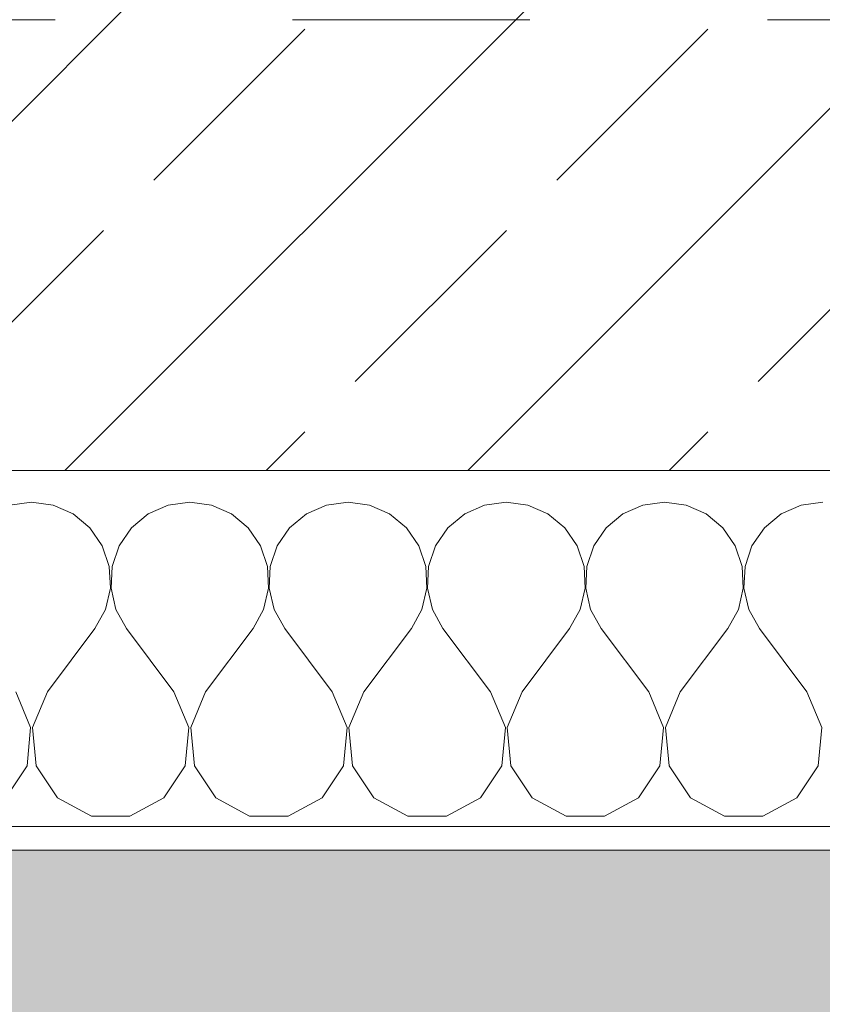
# Model space of a CAD drawing. Header units: metres. Extents: x -4 to 100, y -11 to 17.
# Tile 608 of 656: x 58.195 to 58.533, y -0.22 to 0.195. Entities that reach past the tile are written whole.
import ezdxf

# ---------------------------------------------------------------- set-up
doc = ezdxf.new("R2010")
doc.units = ezdxf.units.M
doc.header["$MEASUREMENT"] = 0
doc.linetypes.add('Untersicht', pattern=[0.1, 0.075, -0.025])
for name, color, linetype in [('152 - Bemaßung_ Beschriftung.Ausbau', 7, 'Continuous'), ('302 - Elemente.Schraffur', 7, 'Continuous'), ('603 - Struktur.Bodenplatte_ Decke Roh', 7, 'Continuous'), ('604 - Struktur.Wand Aussen', 7, 'Continuous'), ('Neubau_653 - Abdeckung.TB Verkofferung', 7, 'Continuous')]:
    doc.layers.add(name, color=color, linetype=linetype)
doc.styles.add('ERSTELLTER_STIL_2', font='txt')
doc.dimstyles.new('ERSTELLTER_STIL__5', dxfattribs={"dimtxt": 0.1, "dimasz": 0.0532, "dimexe": 0.18, "dimexo": 0.0625, "dimgap": 0, "dimtad": 1, "dimtih": 1, "dimtoh": 1, "dimzin": 0, "dimdsep": 46, "dimtxsty": 'ERSTELLTER_STIL_2', "dimblk": 'ARROWHEAD_2', "dimblk1": 'ARROWHEAD_2', "dimblk2": 'ARROWHEAD_2', "dimcen": 0.09, "dimse1": 1, "dimse2": 1, "dimclrd": 7, "dimclre": 7, "dimclrt": 7, "dimazin": 0, "dimtfac": 1, "dimtdec": 4, "dimtmove": 0, "dimatfit": 3, "dimfxl": 1, "dimtolj": 1, "dimtzin": 0, "dimarcsym": 0})

# ---------------------------------------------------------------- blocks, each defined once
blk = doc.blocks.new('*X159')
at = {"layer": '604 - Struktur.Wand Aussen', "color": 7, "linetype": 'Continuous', "lineweight": 5}
for p, q in [((58.2, -0.00833), (58.19089, -0.0096)), ((58.20911, -0.0096), (58.2, -0.00833)), ((58.21752, -0.01331), (58.20911, -0.0096)), ((58.25756, -0.0096), (58.24914, -0.01331)), ((58.26667, -0.00833), (58.25756, -0.0096)), ((58.27578, -0.0096), (58.26667, -0.00833)), ((58.28419, -0.01331), (58.27578, -0.0096)), ((58.32422, -0.0096), (58.31581, -0.01331)), ((58.33333, -0.00833), (58.32422, -0.0096)), ((58.34244, -0.0096), (58.33333, -0.00833)), ((58.35086, -0.01331), (58.34244, -0.0096)), ((58.39089, -0.0096), (58.38248, -0.01331)), ((58.4, -0.00833), (58.39089, -0.0096)), ((58.40911, -0.0096), (58.4, -0.00833)), ((58.41752, -0.01331), (58.40911, -0.0096)), ((58.45756, -0.0096), (58.44914, -0.01331)), ((58.46667, -0.00833), (58.45756, -0.0096)), ((58.47578, -0.0096), (58.46667, -0.00833)), ((58.48419, -0.01331), (58.47578, -0.0096)), ((58.52422, -0.0096), (58.51581, -0.01331)), ((58.53333, -0.00833), (58.52422, -0.0096)), ((58.22461, -0.01918), (58.21752, -0.01331)), ((58.24914, -0.01331), (58.24206, -0.01918)), ((58.29127, -0.01918), (58.28419, -0.01331)), ((58.31581, -0.01331), (58.30873, -0.01918)), ((58.35794, -0.01918), (58.35086, -0.01331)), ((58.38248, -0.01331), (58.37539, -0.01918)), ((58.42461, -0.01918), (58.41752, -0.01331)), ((58.44914, -0.01331), (58.44206, -0.01918)), ((58.49127, -0.01918), (58.48419, -0.01331)), ((58.51581, -0.01331), (58.50873, -0.01918)), ((58.22981, -0.02676), (58.22461, -0.01918)), ((58.24206, -0.01918), (58.23685, -0.02676)), ((58.29648, -0.02676), (58.29127, -0.01918)), ((58.30873, -0.01918), (58.30352, -0.02676)), ((58.36315, -0.02676), (58.35794, -0.01918)), ((58.37539, -0.01918), (58.37019, -0.02676)), ((58.42981, -0.02676), (58.42461, -0.01918)), ((58.44206, -0.01918), (58.43685, -0.02676)), ((58.49648, -0.02676), (58.49127, -0.01918)), ((58.50873, -0.01918), (58.50352, -0.02676)), ((58.23275, -0.03547), (58.22981, -0.02676)), ((58.23685, -0.02676), (58.23391, -0.03547)), ((58.29942, -0.03547), (58.29648, -0.02676)), ((58.30352, -0.02676), (58.30058, -0.03547)), ((58.36609, -0.03547), (58.36315, -0.02676)), ((58.37019, -0.02676), (58.36725, -0.03547)), ((58.43275, -0.03547), (58.42981, -0.02676)), ((58.43685, -0.02676), (58.43391, -0.03547)), ((58.49942, -0.03547), (58.49648, -0.02676)), ((58.50352, -0.02676), (58.50058, -0.03547)), ((58.2332, -0.04466), (58.23275, -0.03547)), ((58.23391, -0.03547), (58.23347, -0.04466)), ((58.29987, -0.04466), (58.29942, -0.03547)), ((58.30058, -0.03547), (58.30013, -0.04466)), ((58.36653, -0.04466), (58.36609, -0.03547)), ((58.36725, -0.03547), (58.3668, -0.04466)), ((58.4332, -0.04466), (58.43275, -0.03547)), ((58.43391, -0.03547), (58.43347, -0.04466)), ((58.49987, -0.04466), (58.49942, -0.03547)), ((58.50058, -0.03547), (58.50013, -0.04466)), ((58.23112, -0.05362), (58.2332, -0.04466)), ((58.23347, -0.04466), (58.23555, -0.05362)), ((58.29778, -0.05362), (58.29987, -0.04466)), ((58.30013, -0.04466), (58.30222, -0.05362)), ((58.36445, -0.05362), (58.36653, -0.04466)), ((58.3668, -0.04466), (58.36888, -0.05362)), ((58.43112, -0.05362), (58.4332, -0.04466)), ((58.43347, -0.04466), (58.43555, -0.05362)), ((58.49778, -0.05362), (58.49987, -0.04466)), ((58.50013, -0.04466), (58.50222, -0.05362)), ((58.22667, -0.06167), (58.23112, -0.05362)), ((58.23555, -0.05362), (58.24, -0.06167)), ((58.29333, -0.06167), (58.29778, -0.05362)), ((58.30222, -0.05362), (58.30667, -0.06167)), ((58.36, -0.06167), (58.36445, -0.05362)), ((58.36888, -0.05362), (58.37333, -0.06167)), ((58.42667, -0.06167), (58.43112, -0.05362)), ((58.43555, -0.05362), (58.44, -0.06167)), ((58.49333, -0.06167), (58.49778, -0.05362)), ((58.50222, -0.05362), (58.50667, -0.06167)), ((58.20667, -0.08833), (58.22667, -0.06167)), ((58.26, -0.08833), (58.24, -0.06167)), ((58.27333, -0.08833), (58.29333, -0.06167)), ((58.32667, -0.08833), (58.30667, -0.06167)), ((58.34, -0.08833), (58.36, -0.06167)), ((58.39333, -0.08833), (58.37333, -0.06167)), ((58.40667, -0.08833), (58.42667, -0.06167)), ((58.46, -0.08833), (58.44, -0.06167)), ((58.47333, -0.08833), (58.49333, -0.06167)), ((58.52667, -0.08833), (58.50667, -0.06167)), ((58.19962, -0.1033), (58.19333, -0.08833)), ((58.20667, -0.08833), (58.20038, -0.1033)), ((58.26629, -0.1033), (58.26, -0.08833)), ((58.27333, -0.08833), (58.26705, -0.1033)), ((58.33295, -0.1033), (58.32667, -0.08833)), ((58.34, -0.08833), (58.33371, -0.1033)), ((58.39962, -0.1033), (58.39333, -0.08833)), ((58.40667, -0.08833), (58.40038, -0.1033)), ((58.46629, -0.1033), (58.46, -0.08833)), ((58.47333, -0.08833), (58.46705, -0.1033)), ((58.53295, -0.1033), (58.52667, -0.08833)), ((58.19808, -0.11947), (58.19962, -0.1033)), ((58.20038, -0.1033), (58.20192, -0.11947)), ((58.26475, -0.11947), (58.26629, -0.1033)), ((58.26705, -0.1033), (58.26858, -0.11947)), ((58.33142, -0.11947), (58.33295, -0.1033)), ((58.33371, -0.1033), (58.33525, -0.11947)), ((58.39808, -0.11947), (58.39962, -0.1033)), ((58.40038, -0.1033), (58.40192, -0.11947)), ((58.46475, -0.11947), (58.46629, -0.1033)), ((58.46705, -0.1033), (58.46858, -0.11947)), ((58.53142, -0.11947), (58.53295, -0.1033)), ((58.1891, -0.13299), (58.19808, -0.11947)), ((58.20192, -0.11947), (58.2109, -0.13299)), ((58.25576, -0.13299), (58.26475, -0.11947)), ((58.26858, -0.11947), (58.27757, -0.13299)), ((58.32243, -0.13299), (58.33142, -0.11947)), ((58.33525, -0.11947), (58.34424, -0.13299)), ((58.3891, -0.13299), (58.39808, -0.11947)), ((58.40192, -0.11947), (58.4109, -0.13299)), ((58.45576, -0.13299), (58.46475, -0.11947)), ((58.46858, -0.11947), (58.47757, -0.13299)), ((58.52243, -0.13299), (58.53142, -0.11947)), ((58.2109, -0.13299), (58.22521, -0.14066)), ((58.24145, -0.14066), (58.25576, -0.13299)), ((58.27757, -0.13299), (58.29188, -0.14066)), ((58.30812, -0.14066), (58.32243, -0.13299)), ((58.34424, -0.13299), (58.35855, -0.14066)), ((58.37479, -0.14066), (58.3891, -0.13299)), ((58.4109, -0.13299), (58.42521, -0.14066)), ((58.44145, -0.14066), (58.45576, -0.13299)), ((58.47757, -0.13299), (58.49188, -0.14066)), ((58.50812, -0.14066), (58.52243, -0.13299)), ((58.22521, -0.14066), (58.24145, -0.14066)), ((58.29188, -0.14066), (58.30812, -0.14066)), ((58.35855, -0.14066), (58.37479, -0.14066)), ((58.42521, -0.14066), (58.44145, -0.14066)), ((58.49188, -0.14066), (58.50812, -0.14066))]:
    blk.add_line(p, q, dxfattribs=at)
blk = doc.blocks.new('*D471')
at = {"layer": '152 - Bemaßung_ Beschriftung.Ausbau', "color": 7, "linetype": 'Continuous', "lineweight": 5}
for p, q in [((57.55, -4.1125), (57.55, -4.0075)), ((55.17021, -4.025), (55.12979, -4.095)), ((57.57021, -4.025), (57.52979, -4.095)), ((55.15, -4.06), (57.55, -4.06)), ((57.55, -4.06), (58.73, -4.06))]:
    blk.add_line(p, q, dxfattribs=at)
at = {"layer": '152 - Bemaßung_ Beschriftung.Ausbau', "color": 7, "lineweight": 5, "char_height": 0.1, "attachment_point": 7, "style": 'ERSTELLTER_STIL_2'}
for s, insert in [('\\A1;{\\pql;\\fArial|b0|i0|c0|p38;2,40}', (56.21697, -4.04)), ('\\A1;{\\pql;\\fArial|b0|i0|c0|p38;2,01}', (56.21697, -4.18))]:
    blk.add_mtext(s, dxfattribs=dict(at, insert=insert))
blk = doc.blocks.new('ARROWHEAD_2')
at = {"color": 0, "linetype": 'Continuous', "lineweight": 0}
for p, q in [((-0.3781, -0.655), (0.3781, 0.655)), ((0, 0), (-1, 0))]:
    blk.add_line(p, q, dxfattribs=at)
blk = doc.blocks.new('*D472')
at = {"layer": '152 - Bemaßung_ Beschriftung.Ausbau', "color": 7, "linetype": 'Continuous', "lineweight": 5}
for p, q in [((58.73, -4.1125), (58.73, -4.0075)), ((57.57021, -4.025), (57.52979, -4.095)), ((58.75021, -4.025), (58.70979, -4.095)), ((57.55, -4.06), (58.73, -4.06)), ((58.73, -4.06), (61.13, -4.06))]:
    blk.add_line(p, q, dxfattribs=at)
at = {"layer": '152 - Bemaßung_ Beschriftung.Ausbau', "color": 7, "lineweight": 5, "insert": (58.00697, -4.04), "char_height": 0.1, "attachment_point": 7, "style": 'ERSTELLTER_STIL_2'}
blk.add_mtext('\\A1;{\\pql;\\fArial|b0|i0|c0|p38;1,18}', dxfattribs=at)
blk = doc.blocks.new('*D512')
at = {"layer": '152 - Bemaßung_ Beschriftung.Ausbau', "color": 7, "linetype": 'Continuous', "lineweight": 5}
for p, q in [((58.06, -4.6125), (58.06, -4.5075)), ((54.6202, -4.525), (54.57978, -4.595)), ((58.08021, -4.525), (58.03979, -4.595)), ((54.59999, -4.56), (58.06, -4.56)), ((58.06, -4.56), (58.195, -4.56))]:
    blk.add_line(p, q, dxfattribs=at)
at = {"layer": '152 - Bemaßung_ Beschriftung.Ausbau', "color": 7, "lineweight": 5, "char_height": 0.1, "attachment_point": 7, "style": 'ERSTELLTER_STIL_2'}
for s, insert in [('\\A1;{\\pql;\\fArial|b0|i0|c0|p38;13\\fArial|b0|i0|c0|p38;\\A1{\\H.66x;\\S5^  ;}}', (57.83791, -4.54171)), ('\\A1;{\\pql;\\fArial|b0|i0|c0|p38;3,46}', (56.09604, -4.54))]:
    blk.add_mtext(s, dxfattribs=dict(at, insert=insert))
blk = doc.blocks.new('*D513')
at = {"layer": '152 - Bemaßung_ Beschriftung.Ausbau', "color": 7, "linetype": 'Continuous', "lineweight": 5}
for p, q in [((58.195, -4.6125), (58.195, -4.5075)), ((58.08021, -4.525), (58.03979, -4.595)), ((58.21521, -4.525), (58.17479, -4.595)), ((58.06, -4.56), (58.195, -4.56)), ((58.195, -4.56), (62.03503, -4.56))]:
    blk.add_line(p, q, dxfattribs=at)
blk = doc.blocks.new('*D514')
at = {"layer": '152 - Bemaßung_ Beschriftung.Ausbau', "color": 7, "linetype": 'Continuous', "lineweight": 5}
for p, q in [((62.03503, -4.6125), (62.03503, -4.5075)), ((58.21521, -4.525), (58.17479, -4.595)), ((62.05523, -4.525), (62.01482, -4.595)), ((58.195, -4.56), (62.03503, -4.56)), ((62.03503, -4.56), (62.27503, -4.56))]:
    blk.add_line(p, q, dxfattribs=at)
at = {"layer": '152 - Bemaßung_ Beschriftung.Ausbau', "color": 7, "lineweight": 5, "insert": (59.98198, -4.54), "char_height": 0.1, "attachment_point": 7, "style": 'ERSTELLTER_STIL_2'}
blk.add_mtext('\\A1;{\\pql;\\fArial|b0|i0|c0|p38;3,84}', dxfattribs=at)
blk = doc.blocks.new('*D554')
at = {"layer": '152 - Bemaßung_ Beschriftung.Ausbau', "color": 7, "linetype": 'Continuous', "lineweight": 5}
for p, q in [((57.97999, -5.1125), (57.97999, -5.0075)), ((54.7002, -5.025), (54.65978, -5.095)), ((58.0002, -5.025), (57.95978, -5.095)), ((54.67999, -5.06), (57.97999, -5.06)), ((57.97999, -5.06), (58.27999, -5.06))]:
    blk.add_line(p, q, dxfattribs=at)
at = {"layer": '152 - Bemaßung_ Beschriftung.Ausbau', "color": 7, "lineweight": 5, "insert": (56.19696, -5.04), "char_height": 0.1, "attachment_point": 7, "style": 'ERSTELLTER_STIL_2'}
blk.add_mtext('\\A1;{\\pql;\\fArial|b0|i0|c0|p38;3,30}', dxfattribs=at)
blk = doc.blocks.new('*D555')
at = {"layer": '152 - Bemaßung_ Beschriftung.Ausbau', "color": 7, "linetype": 'Continuous', "lineweight": 5}
for p, q in [((58.27999, -5.1125), (58.27999, -5.0075)), ((58.0002, -5.025), (57.95978, -5.095)), ((58.3002, -5.025), (58.25978, -5.095)), ((57.97999, -5.06), (58.27999, -5.06)), ((58.27999, -5.06), (61.57999, -5.06))]:
    blk.add_line(p, q, dxfattribs=at)
at = {"layer": '152 - Bemaßung_ Beschriftung.Ausbau', "color": 7, "lineweight": 5, "insert": (58.0541, -5.04), "char_height": 0.1, "attachment_point": 7, "style": 'ERSTELLTER_STIL_2'}
blk.add_mtext('\\A1;{\\pql;\\fArial|b0|i0|c0|p38;30}', dxfattribs=at)
blk = doc.blocks.new('*D556')
at = {"layer": '152 - Bemaßung_ Beschriftung.Ausbau', "color": 7, "linetype": 'Continuous', "lineweight": 5}
for p, q in [((61.57999, -5.1125), (61.57999, -5.0075)), ((58.3002, -5.025), (58.25978, -5.095)), ((61.6002, -5.025), (61.55978, -5.095)), ((58.27999, -5.06), (61.57999, -5.06)), ((61.57999, -5.06), (61.87999, -5.06))]:
    blk.add_line(p, q, dxfattribs=at)
at = {"layer": '152 - Bemaßung_ Beschriftung.Ausbau', "color": 7, "lineweight": 5, "insert": (59.79696, -5.04), "char_height": 0.1, "attachment_point": 7, "style": 'ERSTELLTER_STIL_2'}
blk.add_mtext('\\A1;{\\pql;\\fArial|b0|i0|c0|p38;3,30}', dxfattribs=at)
blk = doc.blocks.new('*D562')
at = {"layer": '152 - Bemaßung_ Beschriftung.Ausbau', "color": 7, "linetype": 'Continuous', "lineweight": 5}
for p, q in [((-0.165, -6.1125), (-0.165, -6.0075)), ((62.42503, -6.1125), (62.42503, -6.0075)), ((-0.14479, -6.025), (-0.18521, -6.095)), ((62.40482, -6.095), (62.44523, -6.025)), ((-0.19923, -6.06), (-0.165, -6.06)), ((-0.165, -6.06), (62.42503, -6.06)), ((62.42503, -6.06), (62.45926, -6.06))]:
    blk.add_line(p, q, dxfattribs=at)
at = {"layer": '152 - Bemaßung_ Beschriftung.Ausbau', "color": 7, "lineweight": 5, "insert": (30.95904, -6.04), "char_height": 0.1, "attachment_point": 7, "style": 'ERSTELLTER_STIL_2'}
blk.add_mtext('\\A1;{\\pql;\\fArial|b0|i0|c0|p38;62,59}', dxfattribs=at)
blk = doc.blocks.new('*D755')
at = {"layer": '152 - Bemaßung_ Beschriftung.Ausbau', "color": 7, "linetype": 'Continuous', "lineweight": 5}
for p, q in [((62.42503, -5.6125), (62.42503, -5.5075)), ((55.2302, -5.525), (55.18978, -5.595)), ((62.40482, -5.595), (62.44523, -5.525)), ((55.20999, -5.56), (62.42503, -5.56)), ((62.42503, -5.56), (62.45926, -5.56))]:
    blk.add_line(p, q, dxfattribs=at)
at = {"layer": '152 - Bemaßung_ Beschriftung.Ausbau', "color": 7, "lineweight": 5, "char_height": 0.1, "attachment_point": 7, "style": 'ERSTELLTER_STIL_2'}
for s, insert in [('\\A1;{\\pql;\\fArial|b0|i0|c0|p38;7,21\\fArial|b0|i0|c0|p38;\\A1{\\H.66x;\\S5^  ;}}', (58.73532, -5.55941)), ('\\A1;{\\pql;\\fArial|b0|i0|c0|p38;10}', (55.23022, -5.54))]:
    blk.add_mtext(s, dxfattribs=dict(at, insert=insert))

msp = doc.modelspace()

# ---------------------------------------------------------------- hatches: boundary and pattern name
at = {"layer": '302 - Elemente.Schraffur', "linetype": 'Continuous', "lineweight": 0, "true_color": 0x282828}
msp.add_hatch(color=250, dxfattribs=at).paths.add_polyline_path([(55.21999, -3.31), (62.43503, -3.31), (62.43503, -0.155), (55.22001, -0.155)])
at = {"layer": '604 - Struktur.Wand Aussen', "linetype": 'Continuous', "lineweight": 0, "true_color": 0x000000}
h = msp.add_hatch(dxfattribs=at)
h.set_pattern_fill('Beton__Stahlbeton_0001', color=18, style=0, pattern_type=2)
h.set_pattern_definition([(45, (0, 0), (-0.08485281, 0.08485281), []), (45, (-0.04243, 0.04243), (-0.08485281, 0.08485281), [0.09, -0.03])])
h.paths.add_polyline_path([(57.55, 0.125), (57.49, 0.125), (57.49, 0.005), (58.79, 0.005), (58.79, 0.125), (58.73, 0.125), (58.73, 0.195), (58.73, 0.245), (57.55, 0.245), (57.55, 0.195)])
h = msp.add_hatch(dxfattribs=at)
h.set_pattern_fill('Verputz_0001', color=18, style=0, pattern_type=2)
h.set_pattern_definition([(0, (0, 0), (0, 0.08660254), [0, -0.05]), (0, (0.025, 0.0433), (0, 0.08660254), [0, -0.05])])
h.paths.add_polyline_path([(57.46, -0.155), (58.82, -0.155), (58.82, -0.145), (57.46, -0.145)])

# ---------------------------------------------------------------- linework, layer by layer
at = {"layer": '603 - Struktur.Bodenplatte_ Decke Roh', "color": 7, "linetype": 'Continuous', "lineweight": 18, "flags": 128}
msp.add_lwpolyline([(55.10999, 0.005), (62.27503, 0.005)], dxfattribs=at)
at = {"layer": '604 - Struktur.Wand Aussen', "color": 7, "linetype": 'Continuous', "lineweight": 13}
msp.add_line((57.49, 0.005), (58.79, 0.005), dxfattribs=at)
at = {"layer": '604 - Struktur.Wand Aussen', "color": 7, "linetype": 'Continuous', "lineweight": 5}
msp.add_line((57.49, -0.145), (58.79, -0.145), dxfattribs=at)
at = {"layer": '604 - Struktur.Wand Aussen', "color": 7, "linetype": 'Continuous', "lineweight": 5, "flags": 128}
msp.add_lwpolyline([(57.46, -0.155), (58.82, -0.155)], dxfattribs=at)
at = {"layer": 'Neubau_653 - Abdeckung.TB Verkofferung', "color": 1, "linetype": 'Untersicht', "lineweight": 9}
msp.add_line((54.70999, 0.19498), (62.02503, 0.19498), dxfattribs=at)

# ---------------------------------------------------------------- block references
at = {"layer": '604 - Struktur.Wand Aussen', "color": 7, "lineweight": 18}
msp.add_blockref('*X159', (0, 0), dxfattribs=at)

# ---------------------------------------------------------------- dimensions: what is measured, and where the dimension line sits
at = {"layer": '152 - Bemaßung_ Beschriftung.Ausbau', "color": 7, "linetype": 'Continuous', "lineweight": 5}
for base, p1, p2, picture, middle in [((58.06, -4.56), (54.59999, 0.69998), (58.06, 3.25999), '*D512', (56.22592, -4.49)), ((58.195, -4.5599999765), (58.06, 3.259991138), (58.195, 3.259991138), '*D513', (58.0492080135, -4.4899999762)), ((62.03503, -4.56), (58.195, 3.25999), (62.03503, 0.245), '*D514', (60.11187, -4.49)), ((57.97999, -5.06), (54.67999, 0.69998), (57.97999, 0.69998), '*D554', (56.32684, -4.99)), ((58.27999, -5.06), (57.97999, 0.69998), (58.27999, 0.69998), '*D555', (58.13034, -4.99)), ((61.57999, -5.06), (58.27999, 0.69998), (61.57999, 0.24998), '*D556', (59.92684, -4.99)), ((57.55, -4.06), (55.15, 0.125), (57.55, 0.125), '*D471', (56.34685, -3.99)), ((58.73, -4.06), (57.55, 0.125), (58.73, 0.125), '*D472', (58.13685, -3.99)), ((62.42503, -6.06), (-0.165, -0.145), (62.42503, -0.145), '*D562', (31.12704, -5.99)), ((62.42503, -5.56), (55.20999, -3.31), (62.42503, -0.145), '*D755', (59.00026, -5.49))]:
    dim = msp.add_linear_dim(base=base, p1=p1, p2=p2, angle=0, dimstyle='ERSTELLTER_STIL__5', dxfattribs=at)
    dim.commit()
    dim.dimension.update_dxf_attribs({"geometry": picture, "text_midpoint": middle, "dimtype": 160})

doc.saveas('drawing.dxf')
